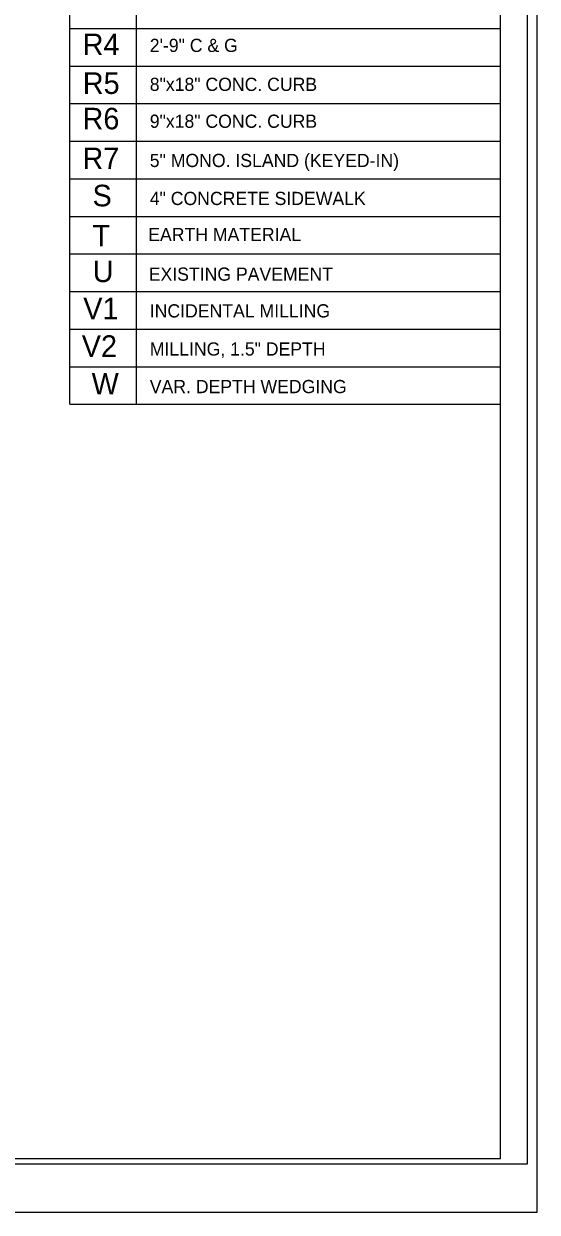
# Model space of a CAD drawing. Extents: x 958711 to 962106, y 831169 to 840840.
# Drawn here: x 960156 to 960395, y 838515 to 839067 of the extents above; entities that cross this region are included whole.
import ezdxf

# ---------------------------------------------------------------- set-up
doc = ezdxf.new("R2010")
doc.units = 0
for name, color, linetype in [('Old_Level_50', 7, 'Continuous'), ('Prop Pavement Schedule Description CELL', 7, 'Continuous'), ('Sheet Plot Border Inside CELL', 7, 'Continuous'), ('Sheet Plot Border Outside CELL', 7, 'Continuous'), ('Sheet Typical CELL', 7, 'Continuous')]:
    doc.layers.add(name, color=color, linetype=linetype)

msp = doc.modelspace()

# ---------------------------------------------------------------- linework, layer by layer
at = {"layer": 'Old_Level_50'}
for p, q in [((960177.74, 838890.34), (960177.74, 839362.65)), ((960208.47, 839326.37), (960208.47, 838890.34)), ((960177.74, 839064.75), (960377.78, 839064.75)), ((960177.74, 839047.31), (960377.78, 839047.31)), ((960177.74, 839029.87), (960377.78, 839029.87)), ((960177.74, 839012.43), (960377.78, 839012.43)), ((960177.74, 839012.43), (960377.78, 839012.43)), ((960177.74, 838994.99), (960377.78, 838994.99)), ((960177.74, 838977.55), (960377.78, 838977.55)), ((960177.74, 838960.1), (960377.78, 838960.1)), ((960177.74, 838942.66), (960377.78, 838942.66)), ((960177.74, 838925.22), (960377.78, 838925.22)), ((960177.74, 838907.78), (960377.78, 838907.78)), ((960177.74, 838890.34), (960377.78, 838890.34))]:
    msp.add_line(p, q, dxfattribs=at)
at = {"layer": 'Sheet Plot Border Inside CELL'}
msp.add_lwpolyline([(960390.3, 839592.94), (958723.8, 839592.94), (958723.8, 838537.84), (960390.3, 838537.84)], close=True, dxfattribs=at)
at = {"layer": 'Sheet Plot Border Outside CELL'}
msp.add_lwpolyline([(960394.8, 839615.39), (958710.8, 839615.39), (958710.8, 838515.39), (960394.8, 838515.39)], close=True, dxfattribs=at)
at = {"layer": 'Sheet Typical CELL'}
msp.add_lwpolyline([(960377.8, 839590.39), (958877.8, 839590.39), (958877.8, 838540.39), (960377.8, 838540.39)], close=True, dxfattribs=at)

# ---------------------------------------------------------------- texts
at = {"layer": 'Prop Pavement Schedule Description CELL'}
for s, height, p in [('R4', 10.005, (960183.67, 839052.38)), ('2\'-9" C & G', 6.1255, (960214.83, 839053.84)), ('R5', 10.005, (960183.72, 839034.37)), ('8"x18" CONC. CURB', 6.1255, (960214.83, 839035.76)), ('R6', 10.005, (960183.6, 839017.93)), ('9"x18" CONC. CURB', 6.1255, (960214.83, 839018.64)), ('R7', 10.005, (960183.57, 838999.49)), ('5" MONO. ISLAND (KEYED-IN)', 6.1255, (960214.83, 839000.44)), ('S', 10, (960188.25, 838982.21)), ('4" CONCRETE SIDEWALK', 6.1255, (960214.83, 838982.81)), ('T', 10, (960188.2, 838963.58)), ('EARTH MATERIAL', 6.1255, (960214.11, 838966.06)), ('U', 10, (960188.33, 838947.04)), ('EXISTING PAVEMENT', 6.1255, (960214.35, 838947.68)), ('V1', 10.005, (960183.94, 838929.79)), ('INCIDENTAL MILLING', 6.1255, (960214.83, 838930.63)), ('V2', 10.005, (960183.24, 838912.35)), ('MILLING, 1.5" DEPTH', 6.1255, (960214.83, 838912.94)), ('W', 10, (960187.82, 838894.91)), ('VAR. DEPTH WEDGING ', 6.1255, (960214.83, 838895.5))]:
    msp.add_text(s, height=height, dxfattribs=at).set_placement(p)

doc.saveas('drawing.dxf')
